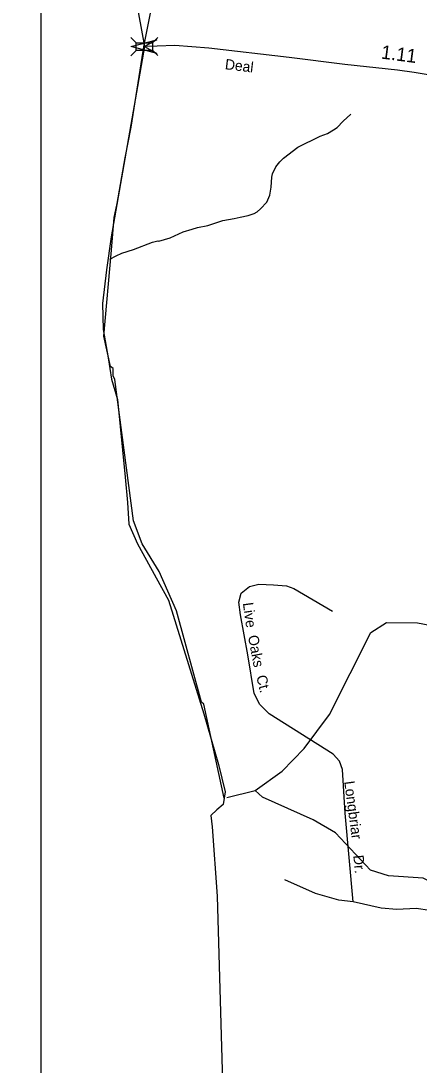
# Model space of a CAD drawing. Extents: x 1473865 to 1648260, y 639067 to 773536.
# Drawn here: x 1481355 to 1485003, y 648176 to 657739 of the extents above; entities that cross this region are included whole.
import ezdxf

# ---------------------------------------------------------------- set-up
doc = ezdxf.new("R2010")
doc.units = 0
for name, color, linetype in [('Exist Boundary Political CountyLine', 7, 'Continuous'), ('Exist Hydrographic Creek Single Shore', 7, 'Continuous'), ('Exist Hydrographic Misc Water Feature', 7, 'Continuous'), ('Exist Road Non-System Type 51', 7, 'Continuous'), ('Exist Road Non-System Type 51 Label', 7, 'Continuous'), ('Exist Road Secondary Mileage Hundredths English Label', 7, 'Continuous'), ('Exist Road Secondary Structure Standard Bridge Attributed CELL', 7, 'Continuous'), ('Exist Road Secondary Structure Standard Bridge CELL', 7, 'Continuous'), ('Exist Road Secondary Type 51 Attributed', 7, 'Continuous'), ('Exist Road Secondary Type 51 Label', 7, 'Continuous'), ('Map Preparation Inset Cut Line', 7, 'Continuous')]:
    doc.layers.add(name, color=color, linetype=linetype)

msp = doc.modelspace()

# ---------------------------------------------------------------- linework, layer by layer
at = {"layer": 'Exist Boundary Political CountyLine'}
for points in [[(1493929.8, 769716.1), (1473865.2, 704260.4), (1482487.1, 657504)], [(1482487.1, 657504), (1482182.4, 655761.8), (1482140.8, 655458.4), (1482103.7, 655151.4), (1482107.7, 654914.1), (1482155.7, 654652.5), (1482186.4, 654459.1), (1482240.1, 654273), (1482310.6, 653560.4), (1482330.8, 653327.2), (1482345.3, 653129.7), (1482423.3, 652950.8), (1482506.9, 652800.4), (1482594.5, 652637.3), (1482708.4, 652433.2), (1483032.2, 651392), (1483166.7, 650930.7), (1483226.5, 650680.2), (1483206.8, 650563.9), (1483149.2, 650514.2), (1483096, 650463.1), (1483107.5, 650358.1), (1483152.8, 649722.6), (1483202, 648024.4)]]:
    msp.add_lwpolyline(points, dxfattribs=at)
at = {"layer": 'Exist Hydrographic Creek Single Shore'}
msp.add_line((1483241.5, 650625.8), (1483502.5, 650689.8), dxfattribs=at)
for points in [[(1483218.5, 650620.1), (1483032.5, 651480.6), (1483008.5, 651500.8), (1482780.5, 652335.8), (1482620.6, 652696.8), (1482465.6, 652949.4), (1482386.5, 653161.1), (1482216.5, 654454.5), (1482200.5, 654487.7), (1482201.6, 654556.6), (1482176.5, 654573.5), (1482114.5, 654850.5), (1482186.6, 655640.1), (1482209.4, 655937.4), (1482238.1, 656066.9), (1482309.6, 656484.6), (1482364.5, 656765.9), (1482485.6, 657518.3), (1482558.6, 657884.4)], [(1483502.5, 650689.8), (1483747.5, 650868.7), (1483951.6, 651074.7), (1484181.5, 651388.4), (1484561.6, 652139), (1484704.5, 652228.1), (1484988.5, 652225.7), (1485278.6, 652170.6)]]:
    msp.add_lwpolyline(points, dxfattribs=at)
at = {"layer": 'Exist Hydrographic Misc Water Feature'}
for points in [[(1482170.7, 655556.8), (1482229.2, 655587.7), (1482279.7, 655610.8), (1482386.3, 655646.7), (1482561.5, 655712.7), (1482609.7, 655724.5), (1482617.6, 655722.3), (1482722.2, 655752.4), (1482843.1, 655806), (1482923.5, 655832.5), (1482971.8, 655847.6), (1483068.1, 655865.8), (1483205, 655911.2), (1483309.2, 655929.2), (1483365.4, 655940.1), (1483437.7, 655956.7), (1483492.1, 655973.7), (1483518.3, 655989.2), (1483548.7, 656016.6), (1483607.9, 656079.5), (1483637, 656142.9), (1483647.7, 656215), (1483654, 656306.5), (1483660.6, 656338.3), (1483689.7, 656401.8), (1483728.6, 656449), (1483761.1, 656480.3), (1483892.9, 656581.8), (1484096.6, 656681.9), (1484163.2, 656708.6), (1484219.7, 656739.6), (1484252.1, 656763), (1484307.1, 656819.9), (1484376.3, 656884.5)], [(1486509.6, 650031.8), (1485889.5, 649834.2), (1485805.6, 649783.4), (1485677.6, 649612), (1485572.1, 649468.7), (1485393.6, 649575.1), (1485139.5, 649836.2), (1485039.6, 649887.5), (1484723.6, 649910.3), (1484557.5, 649962.8), (1484238.5, 650304.1), (1484031.5, 650423.1), (1483568.5, 650629.4), (1483502.5, 650689.8)]]:
    msp.add_lwpolyline(points, dxfattribs=at)
at = {"layer": 'Exist Road Non-System Type 51'}
for points in [[(1484397.6, 649672.2), (1484325.6, 650483.1), (1484301.7, 650883.6), (1484272.9, 650960.3), (1484215.4, 651022.7), (1483630.5, 651392.1), (1483544.2, 651478.5), (1483491.4, 651579.2), (1483433.9, 651934.3), (1483367.2, 652301.1), (1483352.8, 652416.2), (1483372, 652497.8), (1483448.7, 652560.2), (1483535, 652579.4), (1483669.2, 652574.6), (1483789.1, 652565), (1483856.2, 652541), (1484211, 652334.7)], [(1484397.6, 649672.2), (1484268.1, 649686.6), (1484052.4, 649749), (1483774.3, 649873.7)], [(1485100.7, 649590.9), (1484975.8, 649611.7), (1484798.9, 649601.3), (1484655.8, 649614.3), (1484397.6, 649672.2)]]:
    msp.add_lwpolyline(points, dxfattribs=at)
at = {"layer": 'Exist Road Secondary Structure Standard Bridge Attributed CELL'}
msp.add_lwpolyline([(1482600.5, 657439.7), (1482365, 657502.9), (1482600.5, 657566), (1482486.9, 657502.9)], close=True, dxfattribs=at)
at = {"layer": 'Exist Road Secondary Structure Standard Bridge CELL'}
for p, q in [((1482361.7, 657587.7), (1482410.5, 657538.9)), ((1482561.6, 657538.6), (1482610.4, 657587.4)), ((1482361.7, 657419.6), (1482410.5, 657468.4)), ((1482561.6, 657469.6), (1482610.4, 657420.8))]:
    msp.add_line(p, q, dxfattribs=at)
msp.add_lwpolyline([(1482410.5, 657538.9), (1482561.6, 657538.9), (1482561.6, 657468.4), (1482410.5, 657468.4)], close=True, dxfattribs=at)
at = {"layer": 'Exist Road Secondary Type 51 Attributed'}
msp.add_lwpolyline([(1488332.8, 657307), (1487848.2, 657271.8), (1487423, 657210), (1487130.7, 657174.8), (1486852.4, 657157.4), (1486534.3, 657148.6), (1486380.4, 657159.8), (1486196.4, 657154.2), (1485746.7, 657165.7), (1485600.9, 657176.9), (1485374.1, 657210.2), (1485123.4, 657239.7), (1484957, 657266.2), (1484804.4, 657287.9), (1484323.5, 657340.3), (1483812.2, 657403.1), (1483075.5, 657488), (1482766.8, 657512.1), (1482602.8, 657507.3), (1482486.9, 657502.9)], dxfattribs=at)
at = {"layer": 'Map Preparation Inset Cut Line'}
msp.add_lwpolyline([(1481537.9, 640573), (1544130.8, 640573), (1544130.8, 678673.7), (1481537.9, 678673.7), (1481537.9, 640573)], dxfattribs=at)

# ---------------------------------------------------------------- texts
at = {"layer": 'Exist Road Non-System Type 51 Label'}
for s, rotation, p in [('Live', 277.82187, (1483388.4, 652407.2)), ('Oaks', 280.87799, (1483434.6, 652104.4)), ('Ct.', 283.99568, (1483510.3, 651735.5)), ('Longbriar', 277.64574, (1484316.4, 650772.4)), ('Dr.', 275.5001, (1484399.6, 650096.1))]:
    msp.add_text(s, height=95, rotation=rotation, dxfattribs=at).set_placement(p)
at = {"layer": 'Exist Road Secondary Mileage Hundredths English Label'}
msp.add_text('1.11', height=125, rotation=352.54979, dxfattribs=at).set_placement((1484649.4, 657394.4))
at = {"layer": 'Exist Road Secondary Type 51 Label'}
msp.add_text('Deal', height=95, rotation=353.11866, dxfattribs=at).set_placement((1483220.7, 657296.7))

doc.saveas('drawing.dxf')
